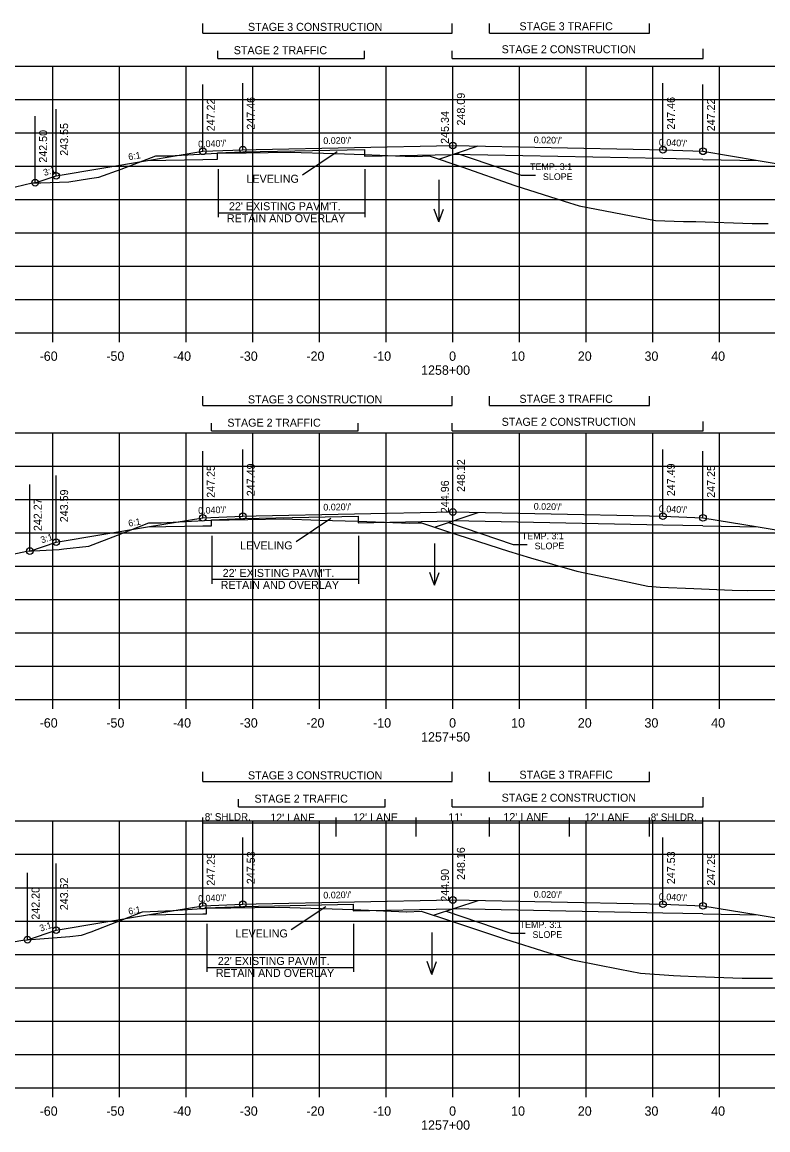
# Model space of a CAD drawing. Extents: x 1342547 to 1344156, y -1532351 to -1517216.
# Drawn here: x 1342638.3 to 1342750.1, y -1526153.9 to -1525987.8 of the extents above; entities that cross this region are included whole.
import ezdxf

# ---------------------------------------------------------------- set-up
doc = ezdxf.new("R2010")
doc.units = 0
for name, color, linetype in [('R_Alt Surface', 7, 'Continuous'), ('R_Axis', 7, 'Continuous'), ('R_Axis Annot', 7, 'Continuous'), ('R_Draft', 7, 'Continuous'), ('R_Exist Surface', 7, 'Continuous'), ('R_Fin Surface', 7, 'Continuous'), ('R_Grid', 7, 'Continuous'), ('R_No Plot', 7, 'Continuous'), ('R_Water', 7, 'Continuous'), ('R_Xsect Elev', 7, 'Continuous'), ('R_Xsect Slope', 7, 'Continuous')]:
    doc.layers.add(name, color=color, linetype=linetype)

msp = doc.modelspace()

# ---------------------------------------------------------------- linework, layer by layer
at = {"layer": 'R_Alt Surface'}
for points in [[(1342667.59, -1526008.3), (1342667.59, -1526007.37), (1342671.37, -1526007.22), (1342689.6, -1526006.86)], [(1342689.6, -1526006.86), (1342689.6, -1526007.86), (1342702.87, -1526007.59)], [(1342657.09, -1526008.51), (1342665.37, -1526008.34)], [(1342665.37, -1526008.34), (1342667.59, -1526008.3)], [(1342740.37, -1526008.34), (1342734.37, -1526008.22), (1342702.87, -1526007.59)], [(1342740.37, -1526008.34), (1342748.64, -1526008.51)], [(1342666.65, -1526063.28), (1342666.65, -1526062.38), (1342671.37, -1526062.19), (1342688.65, -1526061.84)], [(1342688.65, -1526061.84), (1342688.65, -1526062.84), (1342702.87, -1526062.56)], [(1342657.09, -1526063.47), (1342665.37, -1526063.31)], [(1342665.37, -1526063.31), (1342666.65, -1526063.28)], [(1342740.37, -1526063.31), (1342734.37, -1526063.19), (1342702.87, -1526062.56)], [(1342740.37, -1526063.31), (1342748.64, -1526063.47)], [(1342665.93, -1526121.47), (1342665.93, -1526120.58), (1342671.37, -1526120.36), (1342687.93, -1526120.03)], [(1342687.93, -1526120.03), (1342687.93, -1526121.03), (1342702.87, -1526120.73)], [(1342657.09, -1526121.65), (1342665.37, -1526121.48)], [(1342665.37, -1526121.48), (1342665.93, -1526121.47)], [(1342740.37, -1526121.48), (1342734.37, -1526121.36), (1342702.87, -1526120.73)], [(1342740.37, -1526121.48), (1342748.64, -1526121.65)]]:
    msp.add_lwpolyline(points, dxfattribs=at)
at = {"layer": 'R_Axis'}
for p, q in [((1342562.87, -1526034.35), (1342842.87, -1526034.35)), ((1342642.87, -1526035.75), (1342642.87, -1526034.35)), ((1342652.87, -1526035.75), (1342652.87, -1526034.35)), ((1342662.87, -1526035.75), (1342662.87, -1526034.35)), ((1342672.87, -1526035.75), (1342672.87, -1526034.35)), ((1342682.87, -1526035.75), (1342682.87, -1526034.35)), ((1342692.87, -1526035.75), (1342692.87, -1526034.35)), ((1342702.87, -1526035.75), (1342702.87, -1526034.35)), ((1342712.87, -1526035.75), (1342712.87, -1526034.35)), ((1342722.87, -1526035.75), (1342722.87, -1526034.35)), ((1342732.87, -1526035.75), (1342732.87, -1526034.35)), ((1342742.87, -1526035.75), (1342742.87, -1526034.35)), ((1342562.87, -1526089.35), (1342842.87, -1526089.35)), ((1342642.87, -1526090.75), (1342642.87, -1526089.35)), ((1342652.87, -1526090.75), (1342652.87, -1526089.35)), ((1342662.87, -1526090.75), (1342662.87, -1526089.35)), ((1342672.87, -1526090.75), (1342672.87, -1526089.35)), ((1342682.87, -1526090.75), (1342682.87, -1526089.35)), ((1342692.87, -1526090.75), (1342692.87, -1526089.35)), ((1342702.87, -1526090.75), (1342702.87, -1526089.35)), ((1342712.87, -1526090.75), (1342712.87, -1526089.35)), ((1342722.87, -1526090.75), (1342722.87, -1526089.35)), ((1342732.87, -1526090.75), (1342732.87, -1526089.35)), ((1342742.87, -1526090.75), (1342742.87, -1526089.35)), ((1342562.87, -1526147.56), (1342842.87, -1526147.56)), ((1342642.87, -1526148.96), (1342642.87, -1526147.56)), ((1342652.87, -1526148.96), (1342652.87, -1526147.56)), ((1342662.87, -1526148.96), (1342662.87, -1526147.56)), ((1342672.87, -1526148.96), (1342672.87, -1526147.56)), ((1342682.87, -1526148.96), (1342682.87, -1526147.56)), ((1342692.87, -1526148.96), (1342692.87, -1526147.56)), ((1342702.87, -1526148.96), (1342702.87, -1526147.56)), ((1342712.87, -1526148.96), (1342712.87, -1526147.56)), ((1342722.87, -1526148.96), (1342722.87, -1526147.56)), ((1342732.87, -1526148.96), (1342732.87, -1526147.56)), ((1342742.87, -1526148.96), (1342742.87, -1526147.56))]:
    msp.add_line(p, q, dxfattribs=at)
at = {"layer": 'R_Draft'}
for p, q in [((1342665.37, -1525989.4), (1342665.37, -1525987.97)), ((1342702.78, -1525989.4), (1342702.78, -1525987.97)), ((1342708.37, -1525989.4), (1342708.37, -1525987.97)), ((1342732.37, -1525989.4), (1342732.37, -1525987.97)), ((1342665.37, -1525989.4), (1342702.78, -1525989.4)), ((1342708.37, -1525989.4), (1342732.37, -1525989.4)), ((1342667.6, -1525993.2), (1342667.6, -1525992.05)), ((1342689.61, -1525993.2), (1342689.61, -1525992.05)), ((1342702.78, -1525993.2), (1342702.78, -1525992.05)), ((1342740.38, -1525993.2), (1342740.38, -1525991.76)), ((1342667.6, -1525993.2), (1342689.61, -1525993.2)), ((1342702.78, -1525993.2), (1342740.38, -1525993.2)), ((1342700.74, -1526008.3), (1342706.64, -1526006.33)), ((1342667.65, -1526009.81), (1342667.65, -1526017.01)), ((1342689.65, -1526009.81), (1342689.65, -1526017.01)), ((1342667.65, -1526016.34), (1342689.65, -1526016.34)), ((1342665.37, -1526045.26), (1342665.37, -1526043.83)), ((1342702.78, -1526045.26), (1342702.78, -1526043.83)), ((1342708.37, -1526045.26), (1342708.37, -1526043.83)), ((1342732.37, -1526045.26), (1342732.37, -1526043.83)), ((1342665.37, -1526045.26), (1342702.78, -1526045.26)), ((1342708.37, -1526045.26), (1342732.37, -1526045.26)), ((1342666.65, -1526049.06), (1342666.65, -1526047.91)), ((1342666.65, -1526049.06), (1342688.65, -1526049.06)), ((1342688.65, -1526049.06), (1342688.65, -1526047.91)), ((1342702.78, -1526049.06), (1342702.78, -1526047.91)), ((1342702.78, -1526049.06), (1342740.38, -1526049.06)), ((1342740.38, -1526049.06), (1342740.38, -1526047.63)), ((1342700.09, -1526063.48), (1342706.64, -1526061.3)), ((1342666.71, -1526064.8), (1342666.71, -1526072)), ((1342688.71, -1526064.8), (1342688.71, -1526072)), ((1342666.71, -1526071.32), (1342688.71, -1526071.32)), ((1342665.37, -1526101.64), (1342665.37, -1526100.21)), ((1342702.78, -1526101.64), (1342702.78, -1526100.21)), ((1342708.37, -1526101.64), (1342708.37, -1526100.21)), ((1342732.37, -1526101.64), (1342732.37, -1526100.21)), ((1342665.37, -1526101.64), (1342702.78, -1526101.64)), ((1342708.37, -1526101.64), (1342732.37, -1526101.64)), ((1342670.72, -1526105.44), (1342670.72, -1526104.29)), ((1342670.72, -1526105.44), (1342692.72, -1526105.44)), ((1342692.72, -1526105.44), (1342692.72, -1526104.29)), ((1342702.78, -1526105.44), (1342702.78, -1526104.29)), ((1342702.78, -1526105.44), (1342740.38, -1526105.44)), ((1342740.38, -1526105.44), (1342740.38, -1526104)), ((1342699.97, -1526121.7), (1342706.64, -1526119.47)), ((1342665.98, -1526122.99), (1342665.98, -1526130.19)), ((1342687.99, -1526122.99), (1342687.99, -1526130.19)), ((1342665.98, -1526129.51), (1342687.99, -1526129.51))]:
    msp.add_line(p, q, dxfattribs=at)
at = {"layer": 'R_Exist Surface'}
for points in [[(1342636.03, -1526012.74), (1342639.8, -1526011.85), (1342641.09, -1526011.84), (1342645.29, -1526011.73), (1342648.38, -1526011.22), (1342649.79, -1526011.03), (1342653.13, -1526009.8), (1342658.31, -1526007.82), (1342659.33, -1526007.82), (1342660.28, -1526007.8), (1342663.1, -1526007.65), (1342667.49, -1526007.43), (1342671.86, -1526007.36), (1342678.45, -1526007.25), (1342685.13, -1526007.46), (1342689.54, -1526007.59), (1342694.26, -1526007.8), (1342697.13, -1526007.93), (1342698.31, -1526007.87), (1342699.31, -1526007.82), (1342704.22, -1526009.46), (1342712.17, -1526012.28), (1342719.54, -1526014.59), (1342721.8, -1526015.29), (1342727.01, -1526016.3), (1342733.25, -1526017.52), (1342737.47, -1526017.68), (1342739.32, -1526017.66), (1342747.73, -1526017.96), (1342747.95, -1526017.97), (1342750.14, -1526017.98)], [(1342635.04, -1526067.95), (1342638.98, -1526067.1), (1342643.82, -1526066.83), (1342644.53, -1526066.77), (1342648.26, -1526066.36), (1342652.57, -1526064.69), (1342657.3, -1526062.87), (1342658.36, -1526062.85), (1342659.15, -1526062.86), (1342662.74, -1526062.66), (1342666.57, -1526062.44), (1342672.11, -1526062.36), (1342677.48, -1526062.27), (1342682.93, -1526062.43), (1342688.6, -1526062.58), (1342692.61, -1526062.76), (1342696.42, -1526062.92), (1342697.65, -1526062.87), (1342698.17, -1526062.85), (1342702.08, -1526064.13), (1342711.23, -1526067.11), (1342714.51, -1526068.12), (1342721.46, -1526070.11), (1342727.89, -1526071.44), (1342732.11, -1526072.35), (1342733.95, -1526072.49), (1342738.98, -1526072.69), (1342744.75, -1526072.95), (1342747.01, -1526073), (1342754.84, -1526072.97)], [(1342636.94, -1526125.67), (1342638.36, -1526125.42), (1342645.44, -1526124.88), (1342647.2, -1526124.7), (1342648.61, -1526124.19), (1342656.35, -1526121.18), (1342658.65, -1526121.1), (1342658.66, -1526121.1), (1342660.87, -1526120.96), (1342665.99, -1526120.64), (1342676.76, -1526120.49), (1342676.8, -1526120.49), (1342687.92, -1526120.81), (1342687.93, -1526120.81), (1342687.94, -1526120.81), (1342695.89, -1526121.18), (1342695.96, -1526121.18), (1342698.09, -1526121.08), (1342702.35, -1526122.49), (1342710.74, -1526125.29), (1342717.1, -1526127.27), (1342720.79, -1526128.38), (1342727.92, -1526129.8), (1342730.99, -1526130.4), (1342735.94, -1526130.72), (1342736.98, -1526130.8), (1342739.33, -1526130.87), (1342746.27, -1526131.14), (1342750.79, -1526131.14)]]:
    msp.add_lwpolyline(points, dxfattribs=at)
at = {"layer": 'R_Fin Surface'}
for points in [[(1342640.22, -1526011.84), (1342643.37, -1526010.8), (1342657.09, -1526008.51), (1342665.37, -1526007.13), (1342671.37, -1526006.89), (1342673.37, -1526006.85), (1342702.87, -1526006.26), (1342732.37, -1526006.85), (1342734.37, -1526006.89), (1342740.37, -1526007.13), (1342748.64, -1526008.51), (1342762.37, -1526010.8), (1342783.82, -1526017.95)], [(1342639.42, -1526067.08), (1342643.37, -1526065.76), (1342657.09, -1526063.47), (1342665.37, -1526062.09), (1342671.37, -1526061.85), (1342673.37, -1526061.81), (1342702.87, -1526061.22), (1342732.37, -1526061.81), (1342734.37, -1526061.85), (1342740.37, -1526062.09), (1342748.64, -1526063.47), (1342762.37, -1526065.76), (1342783.8, -1526072.9)], [(1342639.09, -1526125.36), (1342643.37, -1526123.94), (1342657.09, -1526121.65), (1342665.37, -1526120.27), (1342671.37, -1526120.03), (1342673.37, -1526119.99), (1342702.87, -1526119.4), (1342732.37, -1526119.99), (1342734.37, -1526120.03), (1342740.37, -1526120.27), (1342748.64, -1526121.65), (1342762.37, -1526123.94), (1342784.14, -1526131.19)]]:
    msp.add_lwpolyline(points, dxfattribs=at)
at = {"layer": 'R_Grid'}
for p, q in [((1342562.87, -1525994.35), (1342842.87, -1525994.35)), ((1342642.87, -1526034.35), (1342642.87, -1525994.35)), ((1342652.87, -1526034.35), (1342652.87, -1525994.35)), ((1342662.87, -1526034.35), (1342662.87, -1525994.35)), ((1342672.87, -1526034.35), (1342672.87, -1525994.35)), ((1342682.87, -1526034.35), (1342682.87, -1525994.35)), ((1342692.87, -1526034.35), (1342692.87, -1525994.35)), ((1342702.87, -1526034.35), (1342702.87, -1525994.35)), ((1342712.87, -1526034.35), (1342712.87, -1525994.35)), ((1342722.87, -1526034.35), (1342722.87, -1525994.35)), ((1342732.87, -1526034.35), (1342732.87, -1525994.35)), ((1342742.87, -1526034.35), (1342742.87, -1525994.35)), ((1342562.87, -1525999.35), (1342842.87, -1525999.35)), ((1342562.87, -1526004.35), (1342842.87, -1526004.35)), ((1342562.87, -1526009.35), (1342842.87, -1526009.35)), ((1342562.87, -1526014.35), (1342842.87, -1526014.35)), ((1342562.87, -1526019.35), (1342842.87, -1526019.35)), ((1342562.87, -1526024.35), (1342842.87, -1526024.35)), ((1342562.87, -1526029.35), (1342842.87, -1526029.35)), ((1342562.87, -1526034.35), (1342842.87, -1526034.35)), ((1342562.87, -1526049.35), (1342842.87, -1526049.35)), ((1342642.87, -1526089.35), (1342642.87, -1526049.35)), ((1342652.87, -1526089.35), (1342652.87, -1526049.35)), ((1342662.87, -1526089.35), (1342662.87, -1526049.35)), ((1342672.87, -1526089.35), (1342672.87, -1526049.35)), ((1342682.87, -1526089.35), (1342682.87, -1526049.35)), ((1342692.87, -1526089.35), (1342692.87, -1526049.35)), ((1342702.87, -1526089.35), (1342702.87, -1526049.35)), ((1342712.87, -1526089.35), (1342712.87, -1526049.35)), ((1342722.87, -1526089.35), (1342722.87, -1526049.35)), ((1342732.87, -1526089.35), (1342732.87, -1526049.35)), ((1342742.87, -1526089.35), (1342742.87, -1526049.35)), ((1342562.87, -1526054.35), (1342842.87, -1526054.35)), ((1342562.87, -1526059.35), (1342842.87, -1526059.35)), ((1342562.87, -1526064.35), (1342842.87, -1526064.35)), ((1342562.87, -1526069.35), (1342842.87, -1526069.35)), ((1342562.87, -1526074.35), (1342842.87, -1526074.35)), ((1342562.87, -1526079.35), (1342842.87, -1526079.35)), ((1342562.87, -1526084.35), (1342842.87, -1526084.35)), ((1342562.87, -1526089.35), (1342842.87, -1526089.35)), ((1342562.87, -1526107.56), (1342842.87, -1526107.56)), ((1342642.87, -1526147.56), (1342642.87, -1526107.56)), ((1342652.87, -1526147.56), (1342652.87, -1526107.56)), ((1342662.87, -1526147.56), (1342662.87, -1526107.56)), ((1342672.87, -1526147.56), (1342672.87, -1526107.56)), ((1342682.87, -1526147.56), (1342682.87, -1526107.56)), ((1342692.87, -1526147.56), (1342692.87, -1526107.56)), ((1342702.87, -1526147.56), (1342702.87, -1526107.56)), ((1342712.87, -1526147.56), (1342712.87, -1526107.56)), ((1342722.87, -1526147.56), (1342722.87, -1526107.56)), ((1342732.87, -1526147.56), (1342732.87, -1526107.56)), ((1342742.87, -1526147.56), (1342742.87, -1526107.56)), ((1342562.87, -1526112.56), (1342842.87, -1526112.56)), ((1342562.87, -1526117.56), (1342842.87, -1526117.56)), ((1342562.87, -1526122.56), (1342842.87, -1526122.56)), ((1342562.87, -1526127.56), (1342842.87, -1526127.56)), ((1342562.87, -1526132.56), (1342842.87, -1526132.56)), ((1342562.87, -1526137.56), (1342842.87, -1526137.56)), ((1342562.87, -1526142.56), (1342842.87, -1526142.56)), ((1342562.87, -1526147.56), (1342842.87, -1526147.56))]:
    msp.add_line(p, q, dxfattribs=at)
at = {"layer": 'R_No Plot'}
for centre in [(1342702.87, -1526006.26), (1342665.37, -1526007.13), (1342671.37, -1526006.89), (1342734.37, -1526006.89), (1342740.37, -1526007.13), (1342643.37, -1526010.8), (1342640.22, -1526011.84), (1342702.87, -1526061.22), (1342665.37, -1526062.09), (1342671.37, -1526061.85), (1342734.37, -1526061.85), (1342740.37, -1526062.09), (1342643.37, -1526065.76), (1342639.42, -1526067.08), (1342665.37, -1526120.27), (1342671.37, -1526120.03), (1342702.87, -1526119.4), (1342734.37, -1526120.03), (1342740.37, -1526120.27), (1342643.37, -1526123.94), (1342639.09, -1526125.36)]:
    msp.add_circle(centre, 0.5, dxfattribs=at)
at = {"layer": 'R_Water'}
for p, q in [((1342700.77, -1526011.43), (1342700.77, -1526017.71)), ((1342700.77, -1526017.71), (1342700.07, -1526015.79)), ((1342700.77, -1526017.71), (1342701.47, -1526015.79)), ((1342700.12, -1526065.93), (1342700.12, -1526072.21)), ((1342700.12, -1526072.21), (1342699.42, -1526070.29)), ((1342700.12, -1526072.21), (1342700.82, -1526070.29)), ((1342699.71, -1526124.29), (1342699.71, -1526130.58)), ((1342699.71, -1526130.58), (1342699.01, -1526128.65)), ((1342699.71, -1526130.58), (1342700.41, -1526128.65))]:
    msp.add_line(p, q, dxfattribs=at)
at = {"layer": 'R_Xsect Elev'}
for p, q in [((1342665.37, -1526007.13), (1342665.37, -1525997.13)), ((1342671.37, -1526006.89), (1342671.37, -1525996.89)), ((1342702.87, -1526006.26), (1342702.87, -1525996.26)), ((1342734.37, -1526006.89), (1342734.37, -1525996.89)), ((1342740.37, -1526007.13), (1342740.37, -1525997.13)), ((1342702.87, -1526009.01), (1342702.87, -1525999.01)), ((1342643.37, -1526010.8), (1342643.37, -1526000.8)), ((1342640.22, -1526011.84), (1342640.22, -1526001.84)), ((1342685.5, -1526007.23), (1342680.3, -1526010.72)), ((1342703.43, -1526007.4), (1342713.12, -1526010.7)), ((1342713.12, -1526010.7), (1342715.26, -1526010.7)), ((1342665.37, -1526062.09), (1342665.37, -1526052.09)), ((1342671.37, -1526061.85), (1342671.37, -1526051.85)), ((1342702.87, -1526061.22), (1342702.87, -1526051.22)), ((1342734.37, -1526061.85), (1342734.37, -1526051.85)), ((1342740.37, -1526062.09), (1342740.37, -1526052.09)), ((1342643.37, -1526065.76), (1342643.37, -1526055.76)), ((1342702.87, -1526064.39), (1342702.87, -1526054.39)), ((1342639.42, -1526067.08), (1342639.42, -1526057.08)), ((1342684.56, -1526062.22), (1342679.36, -1526065.71)), ((1342702.19, -1526062.78), (1342711.89, -1526066.08)), ((1342711.89, -1526066.08), (1342714.03, -1526066.08)), ((1342665.37, -1526120.27), (1342665.37, -1526107.02)), ((1342685.37, -1526109.88), (1342685.37, -1526107.02)), ((1342697.37, -1526109.88), (1342697.37, -1526107.02)), ((1342708.37, -1526109.88), (1342708.37, -1526107.02)), ((1342720.37, -1526109.88), (1342720.37, -1526107.02)), ((1342732.37, -1526109.88), (1342732.37, -1526107.02)), ((1342740.37, -1526120.27), (1342740.37, -1526107.02)), ((1342740.37, -1526107.88), (1342665.37, -1526107.88)), ((1342665.37, -1526120.27), (1342665.37, -1526110.27)), ((1342665.37, -1526120.27), (1342665.37, -1526110.27)), ((1342671.37, -1526120.03), (1342671.37, -1526110.03)), ((1342702.87, -1526119.4), (1342702.87, -1526109.4)), ((1342734.37, -1526120.03), (1342734.37, -1526110.03)), ((1342740.37, -1526120.27), (1342740.37, -1526110.27)), ((1342740.37, -1526120.27), (1342740.37, -1526110.27)), ((1342702.87, -1526122.66), (1342702.87, -1526112.66)), ((1342639.09, -1526125.36), (1342639.09, -1526115.36)), ((1342643.37, -1526123.94), (1342643.37, -1526113.94)), ((1342683.84, -1526120.41), (1342678.64, -1526123.9)), ((1342701.88, -1526121.06), (1342711.57, -1526124.36)), ((1342711.57, -1526124.36), (1342713.71, -1526124.36))]:
    msp.add_line(p, q, dxfattribs=at)

# ---------------------------------------------------------------- texts
at = {"layer": 'R_Axis Annot'}
for s, p in [('-60', (1342640.9, -1526038.55)), ('-50', (1342650.9, -1526038.55)), ('-40', (1342660.9, -1526038.55)), ('-30', (1342670.9, -1526038.55)), ('-20', (1342680.9, -1526038.55)), ('-10', (1342690.9, -1526038.55)), ('0', (1342702.3, -1526038.55)), ('10', (1342711.6, -1526038.55)), ('20', (1342721.6, -1526038.55)), ('30', (1342731.6, -1526038.55)), ('40', (1342741.6, -1526038.55)), ('1258+00', (1342698.1, -1526040.65)), ('-60', (1342640.9, -1526093.55)), ('-50', (1342650.9, -1526093.55)), ('-40', (1342660.9, -1526093.55)), ('-30', (1342670.9, -1526093.55)), ('-20', (1342680.9, -1526093.55)), ('-10', (1342690.9, -1526093.55)), ('0', (1342702.3, -1526093.55)), ('10', (1342711.6, -1526093.55)), ('20', (1342721.6, -1526093.55)), ('30', (1342731.6, -1526093.55)), ('40', (1342741.6, -1526093.55)), ('1257+50', (1342698.1, -1526095.65)), ('-60', (1342640.9, -1526151.76)), ('-50', (1342650.9, -1526151.76)), ('-40', (1342660.9, -1526151.76)), ('-30', (1342670.9, -1526151.76)), ('-20', (1342680.9, -1526151.76)), ('-10', (1342690.9, -1526151.76)), ('0', (1342702.3, -1526151.76)), ('10', (1342711.6, -1526151.76)), ('20', (1342721.6, -1526151.76)), ('30', (1342731.6, -1526151.76)), ('40', (1342741.6, -1526151.76)), ('1257+00', (1342698.1, -1526153.86))]:
    msp.add_text(s, height=1.4, dxfattribs=at).set_placement(p)
at = {"layer": 'R_Draft'}
for s, p in [('STAGE 3 CONSTRUCTION', (1342672.14, -1525989.07)), ('STAGE 3 TRAFFIC', (1342712.85, -1525988.98)), ('STAGE 2 TRAFFIC', (1342670.01, -1525992.57)), ('STAGE 2 CONSTRUCTION', (1342710.18, -1525992.43)), ("22' EXISTING PAVM'T.", (1342669.29, -1526015.97)), ('RETAIN AND OVERLAY', (1342668.99, -1526017.77)), ('STAGE 3 CONSTRUCTION', (1342672.14, -1526044.94)), ('STAGE 3 TRAFFIC', (1342712.85, -1526044.85)), ('STAGE 2 TRAFFIC', (1342669.05, -1526048.43)), ('STAGE 2 CONSTRUCTION', (1342710.18, -1526048.3)), ("22' EXISTING PAVM'T.", (1342668.35, -1526070.96)), ('RETAIN AND OVERLAY', (1342668.05, -1526072.76)), ('STAGE 3 CONSTRUCTION', (1342672.14, -1526101.31)), ('STAGE 3 TRAFFIC', (1342712.85, -1526101.22)), ('STAGE 2 TRAFFIC', (1342673.12, -1526104.81)), ('STAGE 2 CONSTRUCTION', (1342710.18, -1526104.67)), ("22' EXISTING PAVM'T.", (1342667.62, -1526129.15)), ('RETAIN AND OVERLAY', (1342667.33, -1526130.95))]:
    msp.add_text(s, height=1.2, dxfattribs=at).set_placement(p)
at = {"layer": 'R_Xsect Elev'}
for s, p in [('247.46', (1342673.17, -1526003.89)), ('248.09', (1342704.67, -1526003.26)), ('247.46', (1342736.17, -1526003.89)), ('247.22', (1342667.17, -1526004.13)), ('247.22', (1342742.17, -1526004.13)), ('245.34', (1342702.27, -1526006.01)), ('242.50', (1342642.02, -1526008.84)), ('243.55', (1342645.17, -1526007.8)), ('247.49', (1342673.17, -1526058.85)), ('248.12', (1342704.67, -1526058.22)), ('247.49', (1342736.17, -1526058.85)), ('247.25', (1342667.17, -1526059.09)), ('247.25', (1342742.17, -1526059.09)), ('244.96', (1342702.27, -1526061.39)), ('243.59', (1342645.17, -1526062.76)), ('242.27', (1342641.22, -1526064.08)), ('247.53', (1342673.17, -1526117.03)), ('248.16', (1342704.67, -1526116.4)), ('247.53', (1342736.17, -1526117.03)), ('247.29', (1342667.17, -1526117.27)), ('247.29', (1342742.17, -1526117.27)), ('244.90', (1342702.27, -1526119.66)), ('243.62', (1342645.17, -1526120.94)), ('242.20', (1342640.89, -1526122.36))]:
    msp.add_text(s, height=1.2, rotation=90, dxfattribs=at).set_placement(p)
for s, height, p in [('LEVELING', 1.2, (1342671.92, -1526011.85)), ('LEVELING', 1.2, (1342670.98, -1526066.83)), ("8' SHLDR.", 1.1, (1342665.67, -1526107.49)), ("12' LANE", 1.2, (1342675.48, -1526107.66)), ("12' LANE", 1.2, (1342687.91, -1526107.61)), ("11'", 1.2, (1342702.18, -1526107.61)), ("12' LANE", 1.2, (1342710.44, -1526107.58)), ("12' LANE", 1.2, (1342722.61, -1526107.59)), ("8' SHLDR.", 1.1, (1342732.54, -1526107.53)), ('LEVELING', 1.2, (1342670.26, -1526125.02))]:
    msp.add_text(s, height=height, dxfattribs=at).set_placement(p)
at = {"layer": 'R_Xsect Slope'}
for s, rotation, p in [("0.040'/'", 2.2906, (1342664.69, -1526006.56)), ("0.020'/'", 1.1458, (1342683.45, -1526006.05)), ("0.020'/'", 358.8542, (1342714.98, -1526005.9)), ("0.040'/'", 357.7089, (1342733.74, -1526006.26)), ('6:1', 9.4623, (1342654.28, -1526008.47)), ('TEMP. 3:1', 0.3758, (1342714.44, -1526009.96)), ('3:1', 18.4349, (1342641.64, -1526010.85)), ('SLOPE', 0.3758, (1342716.37, -1526011.45)), ("0.040'/'", 2.2906, (1342664.69, -1526061.52)), ("0.020'/'", 1.1458, (1342683.45, -1526061.01)), ("0.020'/'", 358.8542, (1342714.98, -1526060.87)), ("0.040'/'", 357.7089, (1342733.74, -1526061.23)), ('6:1', 9.4623, (1342654.28, -1526063.43)), ('3:1', 18.4349, (1342641.23, -1526065.94)), ('TEMP. 3:1', 0.3758, (1342713.2, -1526065.34)), ('SLOPE', 0.3758, (1342715.13, -1526066.82)), ("0.040'/'", 2.2906, (1342664.69, -1526119.7)), ("0.020'/'", 1.1458, (1342683.45, -1526119.19)), ("0.020'/'", 358.8542, (1342714.98, -1526119.04)), ("0.040'/'", 357.709, (1342733.74, -1526119.4)), ('6:1', 9.4623, (1342654.28, -1526121.61)), ('3:1', 18.4349, (1342641.07, -1526124.17)), ('TEMP. 3:1', 0.3758, (1342712.88, -1526123.62)), ('SLOPE', 0.3758, (1342714.81, -1526125.1))]:
    msp.add_text(s, height=1, rotation=rotation, dxfattribs=at).set_placement(p)

doc.saveas('drawing.dxf')
